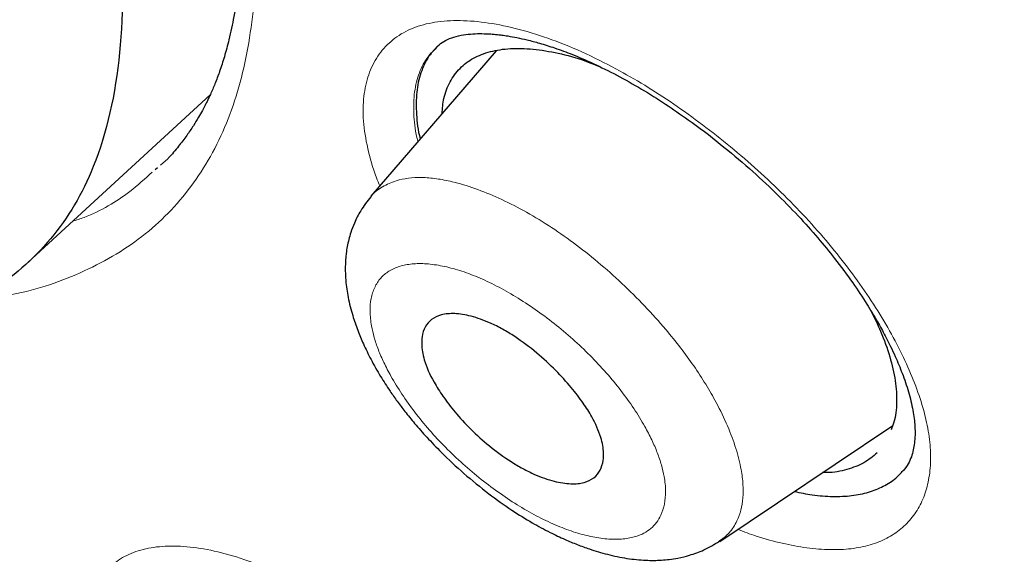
# Model space of a CAD drawing. Header units: millimetres. Extents: x 8 to 830, y 12 to 2106.
# Tile 59 of 624: x 709.8 to 717.64, y 686.24 to 690.49. Entities that reach past the tile are written whole.
import ezdxf

# ---------------------------------------------------------------- set-up
doc = ezdxf.new("R2010")
doc.units = ezdxf.units.MM

msp = doc.modelspace()

# ---------------------------------------------------------------- linework, layer by layer
at = {"color": 7, "linetype": 'Continuous', "lineweight": 30}
for p, q in [((713.5959, 690.2459), (712.5979, 689.0883)), ((713.2759, 690.0699), (713.2757, 690.0697)), ((713.2759, 690.0699), (713.2757, 690.0697)), ((709.8683, 688.5586), (711.3197, 689.896)), ((710.8808, 689.2994), (710.9008, 689.3167)), ((710.8808, 689.2994), (710.9008, 689.3167)), ((712.5983, 689.0821), (712.6008, 689.0859)), ((715.3739, 686.3373), (716.7506, 687.2621)), ((716.5413, 686.9764), (716.5419, 686.9768)), ((716.5413, 686.9764), (716.5419, 686.9768))]:
    msp.add_line(p, q, dxfattribs=at)
at = {"color": 8, "linetype": 'Continuous', "lineweight": 0}
for p, q in [((714.5551, 690.0516), (714.5471, 690.0572)), ((710.923, 689.3359), (710.9811, 689.3862)), ((710.923, 689.3359), (710.9811, 689.3862))]:
    msp.add_line(p, q, dxfattribs=at)
at = {"color": 7, "linetype": 'Continuous', "lineweight": 30}
for points, knots in [([(745.6599, 659.7933), (745.7639, 660.4796), (745.971, 661.8455), (745.98, 664.1258), (745.8389, 666.4996), (745.5597, 668.9586), (745.1404, 671.7371), (744.5555, 674.8491), (743.7973, 678.2941), (742.8545, 682.2019), (741.7327, 686.5673), (740.5114, 691.3672), (739.2245, 696.2193), (737.7859, 701.1838), (736.3915, 705.4414), (735.1132, 708.9437), (734.0374, 711.6404), (732.8126, 714.4143), (731.3975, 717.272), (729.843, 720.0437), (728.1565, 722.6963), (726.3759, 725.1861), (724.413, 727.609), (722.3375, 729.9162), (720.2078, 732.0995), (717.6947, 734.5056), (714.7967, 737.0844), (711.5248, 739.7829), (708.262, 742.3067), (705.0162, 744.6729), (701.7963, 746.8712), (698.6147, 748.9005), (695.4793, 750.7802), (692.3814, 752.5692), (689.2949, 754.3458), (686.2169, 756.0513), (683.165, 757.6255), (680.16, 759.0283), (677.2436, 760.2041), (675.2694, 760.9461), (674.312, 761.2105), (674.2598, 761.2249)], [0, 0, 0, 0, 0.023935, 0.047635, 0.071169, 0.094574, 0.117899, 0.148366, 0.178728, 0.20898, 0.250046, 0.291057, 0.332254, 0.37365, 0.415251, 0.436181, 0.457263, 0.478525, 0.500011, 0.521763, 0.540096, 0.558639, 0.577194, 0.595519, 0.613623, 0.631556, 0.658212, 0.684675, 0.711018, 0.737314, 0.763595, 0.789782, 0.815797, 0.841579, 0.86736, 0.893376, 0.919565, 0.94584, 0.972143, 0.998483, 1, 1, 1, 1]), ([(743.4505, 659.754), (743.5357, 660.3025), (743.7061, 661.3988), (743.7551, 663.2059), (743.6928, 665.0939), (743.5248, 667.0574), (743.2744, 669.0761), (742.8949, 671.5343), (742.3432, 674.4575), (741.591, 677.8597), (740.7139, 681.4723), (739.7295, 685.2806), (738.6958, 689.2597), (737.6334, 693.2598), (736.4927, 697.3125), (735.2271, 701.4414), (734.0303, 704.9604), (732.9641, 707.8318), (732.0936, 710.0191), (731.1363, 712.2439), (730.0742, 714.5079), (728.887, 716.8098), (727.6669, 718.9479), (726.4386, 720.9009), (725.2404, 722.6558), (723.9447, 724.3899), (722.4083, 726.2725), (720.6224, 728.271), (718.6032, 730.3572), (716.4017, 732.4826), (714.0289, 734.6313), (711.4941, 736.787), (708.9496, 738.8327), (706.4054, 740.7781), (703.6571, 742.7811), (700.7139, 744.8005), (697.5888, 746.8031), (694.4926, 748.6659), (691.4193, 750.443), (688.3562, 752.2036), (685.3141, 753.8825), (682.3117, 755.4237), (679.5638, 756.6922), (677.0726, 757.7153), (674.8289, 758.5333), (672.6504, 759.2116), (670.5503, 759.73), (668.6621, 760.0436), (666.9935, 760.153), (665.5467, 760.0678), (664.3606, 759.784), (663.4293, 759.3266), (662.7255, 758.7452), (662.156, 758.0114), (661.6637, 757.0508), (661.2864, 755.8354), (661.0496, 754.3558), (660.9586, 752.7571), (660.9862, 751.069), (661.1103, 749.3128), (661.3774, 746.9025), (661.8622, 743.7947), (662.6262, 739.9553), (663.5225, 736.0437), (664.5032, 732.0907), (665.5157, 728.1237), (666.4936, 724.364), (667.4813, 720.7781), (668.4936, 717.36), (669.6145, 713.8829), (670.7122, 710.7771), (671.7489, 708.0658), (672.6854, 705.7676), (673.7095, 703.4325), (674.8232, 701.0606), (675.6664, 699.4482), (676.0884, 698.6413)], [0, 0, 0, 0, 0.011709, 0.0234, 0.035079, 0.046745, 0.058401, 0.070053, 0.08835, 0.106637, 0.124908, 0.145647, 0.166375, 0.187119, 0.207887, 0.228673, 0.249479, 0.259892, 0.270315, 0.28075, 0.291198, 0.301658, 0.31213, 0.319994, 0.327864, 0.335737, 0.343609, 0.354092, 0.364563, 0.37502, 0.38755, 0.400066, 0.41258, 0.425091, 0.437599, 0.45323, 0.468841, 0.484431, 0.499999, 0.515569, 0.531166, 0.546782, 0.562408, 0.574915, 0.587424, 0.599934, 0.612454, 0.624987, 0.635443, 0.645912, 0.656393, 0.664263, 0.672136, 0.680006, 0.687871, 0.698343, 0.708803, 0.71925, 0.729685, 0.740108, 0.750521, 0.771326, 0.792113, 0.81288, 0.833624, 0.854353, 0.875091, 0.892532, 0.909986, 0.927451, 0.944927, 0.955919, 0.966921, 0.977933, 0.988958, 1, 1, 1, 1]), ([(743.4505, 659.754), (743.5357, 660.3025), (743.7061, 661.3988), (743.7551, 663.2059), (743.6928, 665.0939), (743.5248, 667.0574), (743.2744, 669.0761), (742.8949, 671.5343), (742.3432, 674.4575), (741.591, 677.8597), (740.7139, 681.4723), (739.7295, 685.2806), (738.6958, 689.2597), (737.6334, 693.2598), (736.4927, 697.3125), (735.2271, 701.4414), (734.0303, 704.9604), (732.9641, 707.8318), (732.0936, 710.0191), (731.1363, 712.2439), (730.0742, 714.5079), (728.887, 716.8098), (727.6669, 718.9479), (726.4386, 720.9009), (725.2404, 722.6558), (723.9447, 724.3899), (722.4083, 726.2725), (720.6224, 728.271), (718.6032, 730.3572), (716.4017, 732.4826), (714.0289, 734.6313), (711.4941, 736.787), (708.9496, 738.8327), (706.4054, 740.7781), (703.6571, 742.7811), (700.7139, 744.8005), (697.5888, 746.8031), (694.4926, 748.6659), (691.4193, 750.443), (688.3562, 752.2036), (685.3141, 753.8825), (682.3117, 755.4237), (679.5638, 756.6922), (677.0726, 757.7153), (674.8289, 758.5333), (672.6504, 759.2116), (670.5503, 759.73), (668.6621, 760.0436), (666.9935, 760.153), (665.5467, 760.0678), (664.3606, 759.784), (663.4293, 759.3266), (662.7255, 758.7452), (662.156, 758.0114), (661.6637, 757.0508), (661.2864, 755.8354), (661.0496, 754.3558), (660.9586, 752.7571), (660.9862, 751.069), (661.1103, 749.3128), (661.3774, 746.9025), (661.8622, 743.7947), (662.6262, 739.9553), (663.5225, 736.0437), (664.5032, 732.0907), (665.5157, 728.1237), (666.4936, 724.364), (667.4813, 720.7781), (668.4936, 717.36), (669.6145, 713.8829), (670.7122, 710.7771), (671.7489, 708.0658), (672.6854, 705.7676), (673.7095, 703.4325), (674.8232, 701.0606), (675.6664, 699.4482), (676.0884, 698.6413)], [0, 0, 0, 0, 0.011709, 0.0234, 0.035079, 0.046745, 0.058401, 0.070053, 0.08835, 0.106637, 0.124908, 0.145647, 0.166375, 0.187119, 0.207887, 0.228673, 0.249479, 0.259892, 0.270315, 0.28075, 0.291198, 0.301658, 0.31213, 0.319994, 0.327864, 0.335737, 0.343609, 0.354092, 0.364563, 0.37502, 0.38755, 0.400066, 0.41258, 0.425091, 0.437599, 0.45323, 0.468841, 0.484431, 0.499999, 0.515569, 0.531166, 0.546782, 0.562408, 0.574915, 0.587424, 0.599934, 0.612454, 0.624987, 0.635443, 0.645912, 0.656393, 0.664263, 0.672136, 0.680006, 0.687871, 0.698343, 0.708803, 0.71925, 0.729685, 0.740108, 0.750521, 0.771326, 0.792113, 0.81288, 0.833624, 0.854353, 0.875091, 0.892532, 0.909986, 0.927451, 0.944927, 0.955919, 0.966921, 0.977933, 0.988958, 1, 1, 1, 1]), ([(742.5709, 660.0244), (742.7021, 660.6562), (742.9643, 661.9194), (743.0369, 664.0652), (742.9519, 666.3262), (742.7161, 668.6941), (742.3341, 671.3844), (741.7822, 674.4092), (741.0535, 677.7734), (740.1319, 681.6145), (739.022, 685.93), (737.8077, 690.683), (736.538, 695.4762), (735.118, 700.3604), (733.7449, 704.5406), (732.4854, 707.9661), (731.4257, 710.5843), (730.2296, 713.2496), (728.8643, 715.9687), (727.38, 718.5805), (725.796, 721.0512), (724.1435, 723.3501), (722.3318, 725.5905), (720.4071, 727.7478), (718.4086, 729.8088), (716.0198, 732.1089), (713.2433, 734.5952), (710.0953, 737.2059), (706.949, 739.6557), (703.8052, 741.9571), (700.6734, 744.1059), (697.5646, 746.0957), (694.4837, 747.9446), (692.448, 749.1214), (691.4302, 749.7098)], [0, 0, 0, 0, 0.027961, 0.055896, 0.083926, 0.111994, 0.13998, 0.176562, 0.213145, 0.249758, 0.299733, 0.349715, 0.399667, 0.449587, 0.499558, 0.524633, 0.549704, 0.574672, 0.599627, 0.624766, 0.645672, 0.666497, 0.687479, 0.708392, 0.729201, 0.750078, 0.781476, 0.812638, 0.843742, 0.874921, 0.906237, 0.937548, 0.968776, 1, 1, 1, 1]), ([(694.363, 716.7368), (694.5546, 716.6263), (694.9267, 716.4116), (695.4718, 716.0956), (695.9867, 715.792), (696.4714, 715.4995), (696.9255, 715.2174), (697.341, 714.9511), (697.7235, 714.6992), (698.0829, 714.4566), (698.4365, 714.2124), (698.7879, 713.9642), (699.2391, 713.6383), (699.7889, 713.2287), (700.4362, 712.7284), (701.0791, 712.2132), (701.7204, 711.6801), (702.3605, 711.1275), (702.9436, 710.605), (703.469, 710.1158), (703.9384, 709.6622), (704.405, 709.1919), (704.8678, 708.703), (705.3237, 708.196), (705.7669, 707.6712), (706.1935, 707.1321), (706.5737, 706.6178), (706.9102, 706.1322), (707.2067, 705.6774), (707.4865, 705.2193), (707.748, 704.7624), (707.9859, 704.3182), (708.1977, 703.8966), (708.3828, 703.5054), (708.5442, 703.1448), (708.6851, 702.8138), (708.8228, 702.475), (708.9651, 702.1091), (709.1174, 701.6982), (709.2714, 701.26), (709.4262, 700.7953), (709.5951, 700.2596), (709.7704, 699.6681), (709.9471, 699.0352), (710.1157, 698.4026), (710.2795, 697.7677), (710.4438, 697.1204), (710.6125, 696.4642), (710.7874, 695.7914), (710.9403, 695.1914), (711.0672, 694.6728), (711.167, 694.2452), (711.2572, 693.8343), (711.3365, 693.4425), (711.3948, 693.1233), (711.4363, 692.8723), (711.464, 692.6905), (711.4865, 692.529), (711.503, 692.4004), (711.5148, 692.3013), (711.524, 692.2187), (711.5334, 692.128), (711.544, 692.0165), (711.5553, 691.8798), (711.5657, 691.7196), (711.5734, 691.5379), (711.5762, 691.3468), (711.5731, 691.159), (711.563, 690.9539), (711.543, 690.7398), (711.5106, 690.5243), (711.4731, 690.3464), (711.4342, 690.2019), (711.3966, 690.0852), (711.359, 689.9856), (711.3289, 689.9155), (711.3074, 689.8693), (711.2936, 689.8407), (711.277, 689.8075), (711.2549, 689.7656), (711.224, 689.7107), (711.183, 689.644), (711.1307, 689.5665), (711.0647, 689.4806), (711.014, 689.4189), (710.983, 689.3881), (710.9811, 689.3862)], [0, 0, 0, 0, 0.018671, 0.036263, 0.052784, 0.068245, 0.082656, 0.095993, 0.107583, 0.118732, 0.129781, 0.140734, 0.151592, 0.17191, 0.191955, 0.211849, 0.231807, 0.251854, 0.271919, 0.28691, 0.301991, 0.317237, 0.332685, 0.348369, 0.364176, 0.38011, 0.396176, 0.409151, 0.422261, 0.435501, 0.448749, 0.461874, 0.474235, 0.485771, 0.496498, 0.506419, 0.51555, 0.527214, 0.539836, 0.553423, 0.567983, 0.583524, 0.604333, 0.624875, 0.64514, 0.666532, 0.687803, 0.709683, 0.73222, 0.755398, 0.770459, 0.785263, 0.799588, 0.813436, 0.826813, 0.833972, 0.840854, 0.846877, 0.851973, 0.855328, 0.858123, 0.861396, 0.865807, 0.87114, 0.877541, 0.885011, 0.893308, 0.90135, 0.909001, 0.920226, 0.930472, 0.939741, 0.946874, 0.953266, 0.958899, 0.963783, 0.965527, 0.967151, 0.968921, 0.971609, 0.975262, 0.97988, 0.985465, 0.992014, 0.999528, 1, 1, 1, 1]), ([(694.363, 716.7368), (694.5546, 716.6263), (694.9267, 716.4116), (695.4718, 716.0956), (695.9867, 715.792), (696.4714, 715.4995), (696.9255, 715.2174), (697.341, 714.9511), (697.7235, 714.6992), (698.0829, 714.4566), (698.4365, 714.2124), (698.7879, 713.9642), (699.2391, 713.6383), (699.7889, 713.2287), (700.4362, 712.7284), (701.0791, 712.2132), (701.7204, 711.6801), (702.3605, 711.1275), (702.9436, 710.605), (703.469, 710.1158), (703.9384, 709.6622), (704.405, 709.1919), (704.8678, 708.703), (705.3237, 708.196), (705.7669, 707.6712), (706.1935, 707.1321), (706.5737, 706.6178), (706.9102, 706.1322), (707.2067, 705.6774), (707.4865, 705.2193), (707.748, 704.7624), (707.9859, 704.3182), (708.1977, 703.8966), (708.3828, 703.5054), (708.5442, 703.1448), (708.6851, 702.8138), (708.8228, 702.475), (708.9651, 702.1091), (709.1174, 701.6982), (709.2714, 701.26), (709.4262, 700.7953), (709.5951, 700.2596), (709.7704, 699.6681), (709.9471, 699.0352), (710.1157, 698.4026), (710.2795, 697.7677), (710.4438, 697.1204), (710.6125, 696.4642), (710.7874, 695.7914), (710.9403, 695.1914), (711.0672, 694.6728), (711.167, 694.2452), (711.2572, 693.8343), (711.3365, 693.4425), (711.3948, 693.1233), (711.4363, 692.8723), (711.464, 692.6905), (711.4865, 692.529), (711.503, 692.4004), (711.5148, 692.3013), (711.524, 692.2187), (711.5334, 692.128), (711.544, 692.0165), (711.5553, 691.8798), (711.5657, 691.7196), (711.5734, 691.5379), (711.5762, 691.3468), (711.5731, 691.159), (711.563, 690.9539), (711.543, 690.7398), (711.5106, 690.5243), (711.4731, 690.3464), (711.4342, 690.2019), (711.3966, 690.0852), (711.359, 689.9856), (711.3289, 689.9155), (711.3074, 689.8693), (711.2936, 689.8407), (711.277, 689.8075), (711.2549, 689.7656), (711.224, 689.7107), (711.183, 689.644), (711.1307, 689.5665), (711.0647, 689.4806), (711.014, 689.4189), (710.983, 689.3881), (710.9811, 689.3862)], [0, 0, 0, 0, 0.018671, 0.036263, 0.052784, 0.068245, 0.082656, 0.095993, 0.107583, 0.118732, 0.129781, 0.140734, 0.151592, 0.17191, 0.191955, 0.211849, 0.231807, 0.251854, 0.271919, 0.28691, 0.301991, 0.317237, 0.332685, 0.348369, 0.364176, 0.38011, 0.396176, 0.409151, 0.422261, 0.435501, 0.448749, 0.461874, 0.474235, 0.485771, 0.496498, 0.506419, 0.51555, 0.527214, 0.539836, 0.553423, 0.567983, 0.583524, 0.604333, 0.624875, 0.64514, 0.666532, 0.687803, 0.709683, 0.73222, 0.755398, 0.770459, 0.785263, 0.799588, 0.813436, 0.826813, 0.833972, 0.840854, 0.846877, 0.851973, 0.855328, 0.858123, 0.861396, 0.865807, 0.87114, 0.877541, 0.885011, 0.893308, 0.90135, 0.909001, 0.920226, 0.930472, 0.939741, 0.946874, 0.953266, 0.958899, 0.963783, 0.965527, 0.967151, 0.968921, 0.971609, 0.975262, 0.97988, 0.985465, 0.992014, 0.999528, 1, 1, 1, 1]), ([(693.6698, 715.8878), (693.9511, 715.726), (694.5502, 715.3813), (695.5161, 714.8183), (696.6055, 714.1475), (697.8192, 713.3387), (699.1345, 712.39), (700.5073, 711.3163), (701.6137, 710.3766), (702.4334, 709.6376), (702.9731, 709.1314), (703.5043, 708.6106), (704.0254, 708.0731), (704.6881, 707.3546), (705.515, 706.3508), (706.2719, 705.2432), (706.8612, 704.2395), (707.2941, 703.4067), (707.6915, 702.5348), (708.1025, 701.4971), (708.4871, 700.3734), (708.8271, 699.2385), (709.0876, 698.2722), (709.2912, 697.4647), (709.4523, 696.8082), (709.581, 696.2832), (709.7087, 695.7807), (709.8597, 695.1915), (710.0103, 694.5909), (710.1451, 694.026), (710.2546, 693.5406), (710.3629, 693.0184), (710.4639, 692.4635), (710.5497, 691.8806), (710.6293, 691.109), (710.6317, 690.2071), (710.4713, 689.4698), (710.2454, 689.0113), (710.0554, 688.7424), (709.8278, 688.5108), (709.5648, 688.3176), (709.0499, 688.0529), (708.1858, 687.8803), (706.9472, 687.9179), (705.691, 688.1279), (704.329, 688.5117), (702.8846, 689.0892), (701.4056, 689.8413), (700.4722, 690.3748), (700.0344, 690.6251)], [0, 0, 0, 0, 0.0198778, 0.0423399, 0.0673869, 0.0948431, 0.1246744, 0.1558472, 0.1871329, 0.1996469, 0.2121223, 0.2245832, 0.2370679, 0.2496293, 0.2735211, 0.3023776, 0.3187907, 0.336257, 0.3548137, 0.3745795, 0.4040152, 0.430122, 0.4527738, 0.4719541, 0.4876734, 0.4999351, 0.5098253, 0.5241193, 0.5428104, 0.5537989, 0.5658783, 0.5790467, 0.5933061, 0.6086679, 0.6251603, 0.6565141, 0.687831, 0.7003439, 0.7128948, 0.7254564, 0.7379991, 0.7504931, 0.7902166, 0.8274874, 0.8623801, 0.8948438, 0.9340446, 0.9690614, 1, 1, 1, 1]), ([(713.1308, 690.2852), (713.1454, 690.297), (713.1728, 690.3192), (713.2343, 690.3488), (713.311, 690.3698), (713.3865, 690.3799), (713.4604, 690.3831), (713.5221, 690.3815), (713.5702, 690.3782), (713.6055, 690.3748), (713.644, 690.3702), (713.6951, 690.3628), (713.7619, 690.3507), (713.8458, 690.3321), (713.9453, 690.3056), (714.0654, 690.2676), (714.2075, 690.2149), (714.3722, 690.1448), (714.492, 690.0837), (714.555, 690.0516)], [0, 0, 0, 0, 0.098045, 0.185148, 0.261863, 0.329558, 0.388194, 0.438355, 0.464733, 0.488289, 0.509574, 0.539711, 0.583051, 0.629311, 0.684836, 0.749657, 0.823786, 0.907227, 1, 1, 1, 1]), ([(713.1308, 690.2852), (713.1454, 690.297), (713.1728, 690.3192), (713.2343, 690.3488), (713.311, 690.3698), (713.3865, 690.3799), (713.4604, 690.3831), (713.5221, 690.3815), (713.5702, 690.3782), (713.6055, 690.3748), (713.644, 690.3702), (713.6951, 690.3628), (713.7619, 690.3507), (713.8458, 690.3321), (713.9453, 690.3056), (714.0654, 690.2676), (714.2075, 690.2149), (714.3722, 690.1448), (714.492, 690.0837), (714.555, 690.0516)], [0, 0, 0, 0, 0.098045, 0.185148, 0.261863, 0.329558, 0.388194, 0.438355, 0.464733, 0.488289, 0.509574, 0.539711, 0.583051, 0.629311, 0.684836, 0.749657, 0.823786, 0.907227, 1, 1, 1, 1]), ([(713.1396, 690.2915), (713.1116, 690.263), (713.0503, 690.2003), (712.9916, 690.0731), (712.9568, 689.9186), (712.9584, 689.7407), (712.9703, 689.6144), (712.991, 689.5444), (712.991, 689.5442)], [0, 0, 0, 0, 0.174548, 0.38224, 0.58764, 0.793976, 0.999642, 1, 1, 1, 1]), ([(713.1396, 690.2915), (713.1116, 690.263), (713.0503, 690.2003), (712.9916, 690.0731), (712.9568, 689.9186), (712.9584, 689.7407), (712.9703, 689.6144), (712.991, 689.5444), (712.991, 689.5442)], [0, 0, 0, 0, 0.174548, 0.38224, 0.58764, 0.793976, 0.999642, 1, 1, 1, 1]), ([(713.1642, 689.7451), (713.1677, 689.7863), (713.1758, 689.88), (713.2242, 690.0012), (713.3023, 690.1097), (713.4099, 690.191), (713.5451, 690.2435), (713.7046, 690.2677), (713.8863, 690.2634), (714.0858, 690.2299), (714.2619, 690.1834), (714.3733, 690.1383), (714.4097, 690.1236)], [0, 0, 0, 0, 0.084756, 0.192419, 0.300897, 0.408238, 0.515648, 0.623977, 0.73169, 0.840801, 0.948053, 1, 1, 1, 1]), ([(713.1642, 689.7451), (713.1677, 689.7863), (713.1758, 689.88), (713.2242, 690.0012), (713.3023, 690.1097), (713.4099, 690.191), (713.5451, 690.2435), (713.7046, 690.2677), (713.8863, 690.2634), (714.0858, 690.2299), (714.2619, 690.1834), (714.3733, 690.1383), (714.4097, 690.1236)], [0, 0, 0, 0, 0.084756, 0.192419, 0.300897, 0.408238, 0.515648, 0.623977, 0.73169, 0.840801, 0.948053, 1, 1, 1, 1]), ([(714.555, 690.0516), (714.6204, 690.0156), (714.7489, 689.9449), (714.9392, 689.8248), (715.1494, 689.6805), (715.3744, 689.5098), (715.6066, 689.3141), (715.8138, 689.1216), (715.9955, 688.9361), (716.1523, 688.7606), (716.2978, 688.5822), (716.4283, 688.4057), (716.5404, 688.237), (716.625, 688.0964), (716.6868, 687.9838), (716.7333, 687.8917), (716.7799, 687.7918), (716.8305, 687.6699), (716.8794, 687.5249), (716.9139, 687.3809), (716.9276, 687.2686), (716.929, 687.1848), (716.9245, 687.1222), (716.9146, 687.063), (716.8984, 687.0074), (716.8738, 686.9509), (716.8485, 686.9183), (716.8347, 686.9006)], [0, 0, 0, 0, 0.044975, 0.088351, 0.130106, 0.189614, 0.245309, 0.297133, 0.345081, 0.389197, 0.429574, 0.477717, 0.51934, 0.554407, 0.5829, 0.60487, 0.625856, 0.662477, 0.70519, 0.751606, 0.796472, 0.825169, 0.852667, 0.879558, 0.912241, 0.952416, 1, 1, 1, 1]), ([(714.555, 690.0516), (714.6204, 690.0156), (714.7489, 689.9449), (714.9392, 689.8248), (715.1494, 689.6805), (715.3744, 689.5098), (715.6066, 689.3141), (715.8138, 689.1216), (715.9955, 688.9361), (716.1523, 688.7606), (716.2978, 688.5822), (716.4283, 688.4057), (716.5404, 688.237), (716.625, 688.0964), (716.6868, 687.9838), (716.7333, 687.8917), (716.7799, 687.7918), (716.8305, 687.6699), (716.8794, 687.5249), (716.9139, 687.3809), (716.9276, 687.2686), (716.929, 687.1848), (716.9245, 687.1222), (716.9146, 687.063), (716.8984, 687.0074), (716.8738, 686.9509), (716.8485, 686.9183), (716.8347, 686.9006)], [0, 0, 0, 0, 0.044975, 0.088351, 0.130106, 0.189614, 0.245309, 0.297133, 0.345081, 0.389197, 0.429574, 0.477717, 0.51934, 0.554407, 0.5829, 0.60487, 0.625856, 0.662477, 0.70519, 0.751606, 0.796472, 0.825169, 0.852667, 0.879558, 0.912241, 0.952416, 1, 1, 1, 1]), ([(712.5975, 689.0829), (712.5692, 689.0469), (712.5188, 688.9824), (712.469, 688.8836), (712.4393, 688.8052), (712.4163, 688.7246), (712.3992, 688.6323), (712.3923, 688.522), (712.3972, 688.4051), (712.4156, 688.2784), (712.4488, 688.146), (712.4912, 688.0222), (712.5393, 687.9065), (712.5989, 687.7842), (712.6702, 687.6581), (712.7417, 687.5468), (712.8074, 687.4535), (712.8723, 687.3677), (712.9499, 687.2724), (713.0463, 687.163), (713.1756, 687.0285), (713.3397, 686.8752), (713.5282, 686.7209), (713.7115, 686.5901), (713.8752, 686.4889), (714.0167, 686.4126), (714.1357, 686.3562), (714.2399, 686.3128), (714.3525, 686.2716), (714.4854, 686.232), (714.6352, 686.2009), (714.7573, 686.1882), (714.848, 686.1864), (714.9106, 686.1886), (714.9743, 686.1944), (715.0501, 686.2062), (715.1431, 686.2291), (715.2574, 686.2706), (715.3313, 686.3153), (715.372, 686.3399)], [0, 0, 0, 0, 0.031762, 0.056784, 0.074901, 0.088172, 0.114027, 0.138848, 0.163248, 0.19422, 0.227642, 0.254733, 0.279638, 0.308798, 0.34, 0.367389, 0.386424, 0.40558, 0.428625, 0.455627, 0.486622, 0.530987, 0.577585, 0.619168, 0.655698, 0.687257, 0.713805, 0.735515, 0.757118, 0.788815, 0.823989, 0.858197, 0.873109, 0.887241, 0.901447, 0.916693, 0.93816, 0.965928, 1, 1, 1, 1]), ([(716.573, 688.1807), (716.6018, 688.1238), (716.6669, 687.9954), (716.7059, 687.8755), (716.7276, 687.8087)], [0, 0, 0, 0, 0.443275, 1, 1, 1, 1]), ([(716.573, 688.1807), (716.6018, 688.1238), (716.6669, 687.9954), (716.7059, 687.8755), (716.7276, 687.8087)], [0, 0, 0, 0, 0.443275, 1, 1, 1, 1]), ([(714.4285, 687.1665), (714.4341, 687.145), (714.4455, 687.1012), (714.4511, 687.0399), (714.4475, 686.9716), (714.4254, 686.9021), (714.3753, 686.8408), (714.2966, 686.8026), (714.1895, 686.7924), (714.0567, 686.813), (713.9243, 686.8592), (713.8078, 686.9167), (713.6867, 686.9883), (713.5442, 687.0917), (713.3927, 687.2279), (713.2682, 687.3633), (713.1718, 687.4899), (713.0823, 687.6322), (713.0289, 687.7524), (713.0064, 687.8507), (713.0006, 687.9123), (713.0049, 687.9804), (713.0273, 688.0496), (713.0778, 688.1104), (713.1565, 688.1475), (713.2631, 688.157), (713.395, 688.1359), (713.527, 688.0894), (713.6455, 688.0304), (713.7701, 687.9542), (713.9154, 687.8452), (714.0669, 687.7051), (714.1906, 687.5694), (714.2857, 687.445), (714.3736, 687.3088), (714.4076, 687.2206), (714.4285, 687.1665)], [0, 0, 0, 0, 0.017293, 0.035238, 0.053796, 0.082771, 0.11331, 0.145348, 0.17887, 0.214054, 0.250674, 0.271941, 0.292386, 0.331174, 0.367, 0.399665, 0.429577, 0.456379, 0.501051, 0.518526, 0.536633, 0.555241, 0.58448, 0.614925, 0.646936, 0.680262, 0.715038, 0.751284, 0.773243, 0.794543, 0.834118, 0.870451, 0.903328, 0.932676, 0.958689, 1, 1, 1, 1]), ([(716.7276, 687.8087), (716.7442, 687.7441), (716.7772, 687.6149), (716.7851, 687.4416), (716.7724, 687.3106), (716.7455, 687.2465), (716.737, 687.2262)], [0, 0, 0, 0, 0.2871548, 0.5739244, 0.8654968, 1, 1, 1, 1]), ([(716.7276, 687.8087), (716.7442, 687.7441), (716.7772, 687.6149), (716.7851, 687.4416), (716.7724, 687.3106), (716.7455, 687.2465), (716.737, 687.2262)], [0, 0, 0, 0, 0.2871548, 0.5739244, 0.8654968, 1, 1, 1, 1]), ([(716.6272, 687.0446), (716.5938, 687.016), (716.5263, 686.9582), (716.3883, 686.9082), (716.2755, 686.8844), (716.2033, 686.8866), (716.1921, 686.8869)], [0, 0, 0, 0, 0.3083034, 0.6236217, 0.9416488, 1, 1, 1, 1]), ([(716.6272, 687.0446), (716.5938, 687.016), (716.5263, 686.9582), (716.3883, 686.9082), (716.2755, 686.8844), (716.2033, 686.8866), (716.1921, 686.8869)], [0, 0, 0, 0, 0.3083034, 0.6236217, 0.9416488, 1, 1, 1, 1]), ([(715.9673, 686.7359), (716.0152, 686.7262), (716.1222, 686.7045), (716.2751, 686.6936), (716.426, 686.6996), (716.5609, 686.7267), (716.6781, 686.7744), (716.7704, 686.8327), (716.815, 686.8825), (716.8336, 686.9033)], [0, 0, 0, 0, 0.124144, 0.277523, 0.430722, 0.583772, 0.736837, 0.890048, 1, 1, 1, 1]), ([(715.9673, 686.7359), (716.0152, 686.7262), (716.1222, 686.7045), (716.2751, 686.6936), (716.426, 686.6996), (716.5609, 686.7267), (716.6781, 686.7744), (716.7704, 686.8327), (716.815, 686.8825), (716.8336, 686.9033)], [0, 0, 0, 0, 0.124144, 0.277523, 0.430722, 0.583772, 0.736837, 0.890048, 1, 1, 1, 1])]:
    msp.add_open_spline(points, degree=3, knots=knots, dxfattribs=at)
at = {"color": 8, "linetype": 'Continuous', "lineweight": 0}
for points, knots in [([(691.4261, 750.0186), (692.7886, 749.2303), (695.5068, 747.6579), (699.6216, 745.1164), (703.4225, 742.5362), (706.9014, 739.9906), (710.0578, 737.5336), (713.2296, 734.9031), (716.0352, 732.3907), (718.4504, 730.065), (720.4749, 727.9784), (722.4268, 725.7971), (724.2591, 723.53), (725.9406, 721.2079), (727.5576, 718.7107), (729.0709, 716.07), (730.4642, 713.3193), (731.6864, 710.6205), (732.7681, 707.9727), (734.0488, 704.5198), (735.4419, 700.3126), (736.8794, 695.3997), (738.1618, 690.5789), (739.3853, 685.7972), (740.5812, 681.1365), (741.6382, 676.6579), (742.4981, 672.4081), (743.0282, 668.889), (743.2943, 666.0605), (743.3672, 663.8698), (743.2926, 661.7792), (743.0418, 660.5399), (742.9159, 659.9178)], [0, 0, 0, 0, 0.041621, 0.083027, 0.124254, 0.155187, 0.186259, 0.217684, 0.249258, 0.270278, 0.291311, 0.312423, 0.333508, 0.354515, 0.375614, 0.400882, 0.426039, 0.451271, 0.476543, 0.501735, 0.551843, 0.601883, 0.651941, 0.702019, 0.752119, 0.798831, 0.845298, 0.891449, 0.918531, 0.94558, 0.97268, 1, 1, 1, 1]), ([(691.5937, 749.4982), (692.9381, 748.7192), (695.6249, 747.1624), (699.7085, 744.6513), (703.4977, 742.0961), (706.9741, 739.5603), (710.1199, 737.1199), (713.2615, 734.5229), (716.0314, 732.0518), (718.4187, 729.7611), (720.4209, 727.7008), (722.3453, 725.5505), (724.1527, 723.3074), (725.7994, 720.9979), (727.3752, 718.5136), (728.8433, 715.8926), (730.1888, 713.1681), (731.363, 710.5034), (732.3986, 707.8997), (733.6718, 704.3773), (735.086, 699.9868), (736.5608, 694.7916), (737.8821, 689.6968), (739.1799, 684.6387), (740.4538, 679.6145), (741.5636, 674.6911), (742.2852, 670.5966), (742.6767, 667.3031), (742.8127, 664.7674), (742.766, 662.3528), (742.4649, 660.947), (742.3136, 660.2408)], [0, 0, 0, 0, 0.041423, 0.082782, 0.124134, 0.155297, 0.186603, 0.217844, 0.249056, 0.270029, 0.291034, 0.311941, 0.332858, 0.353998, 0.375089, 0.400281, 0.425487, 0.450587, 0.47556, 0.500487, 0.55394, 0.60745, 0.660879, 0.714259, 0.767673, 0.821184, 0.87479, 0.906052, 0.937244, 0.968478, 1, 1, 1, 1]), ([(691.5937, 749.4982), (692.9381, 748.7192), (695.6249, 747.1624), (699.7085, 744.6513), (703.4977, 742.0961), (706.9741, 739.5603), (710.1199, 737.1199), (713.2615, 734.5229), (716.0314, 732.0518), (718.4187, 729.7611), (720.4209, 727.7008), (722.3453, 725.5505), (724.1527, 723.3074), (725.7994, 720.9979), (727.3752, 718.5136), (728.8433, 715.8926), (730.1888, 713.1681), (731.363, 710.5034), (732.3986, 707.8997), (733.6718, 704.3773), (735.086, 699.9868), (736.5608, 694.7916), (737.8821, 689.6968), (739.1799, 684.6387), (740.4538, 679.6145), (741.5636, 674.6911), (742.2852, 670.5966), (742.6767, 667.3031), (742.8127, 664.7674), (742.766, 662.3528), (742.4649, 660.947), (742.3136, 660.2408)], [0, 0, 0, 0, 0.041423, 0.082782, 0.124134, 0.155297, 0.186603, 0.217844, 0.249056, 0.270029, 0.291034, 0.311941, 0.332858, 0.353998, 0.375089, 0.400281, 0.425487, 0.450587, 0.47556, 0.500487, 0.55394, 0.60745, 0.660879, 0.714259, 0.767673, 0.821184, 0.87479, 0.906052, 0.937244, 0.968478, 1, 1, 1, 1]), ([(741.95, 660.218), (742.0765, 660.7754), (742.3286, 661.886), (742.4364, 663.758), (742.4098, 665.721), (742.2533, 667.7769), (741.9363, 670.3785), (741.4026, 673.56), (740.6068, 677.3443), (739.6853, 681.2067), (738.6862, 685.1197), (737.6774, 689.0518), (736.6582, 693.004), (735.5669, 697.0059), (734.3596, 701.0782), (733.2185, 704.5459), (732.2013, 707.3694), (731.3645, 709.5194), (730.4375, 711.7095), (729.4057, 713.9406), (728.2479, 716.2082), (727.0542, 718.3121), (725.8503, 720.2342), (724.6728, 721.9593), (723.4035, 723.6578), (721.9036, 725.4947), (720.1561, 727.4483), (718.17, 729.4932), (716.0004, 731.5766), (713.6639, 733.681), (711.1686, 735.7925), (708.6609, 737.8004), (706.1542, 739.7117), (703.454, 741.6696), (700.5674, 743.6402), (697.5007, 745.5944), (694.458, 747.418), (692.4456, 748.5844), (691.4383, 749.1683)], [0, 0, 0, 0, 0.025187, 0.050179, 0.075123, 0.100094, 0.125136, 0.166903, 0.208626, 0.250313, 0.291969, 0.333625, 0.37529, 0.416998, 0.458703, 0.500331, 0.521117, 0.541911, 0.562756, 0.58369, 0.604635, 0.625533, 0.64124, 0.657021, 0.672697, 0.688253, 0.709036, 0.729951, 0.750861, 0.775791, 0.800731, 0.825772, 0.850789, 0.87571, 0.906738, 0.93776, 0.968848, 1, 1, 1, 1]), ([(741.95, 660.218), (742.0765, 660.7754), (742.3286, 661.886), (742.4364, 663.758), (742.4098, 665.721), (742.2533, 667.7769), (741.9363, 670.3785), (741.4026, 673.56), (740.6068, 677.3443), (739.6853, 681.2067), (738.6862, 685.1197), (737.6774, 689.0518), (736.6582, 693.004), (735.5669, 697.0059), (734.3596, 701.0782), (733.2185, 704.5459), (732.2013, 707.3694), (731.3645, 709.5194), (730.4375, 711.7095), (729.4057, 713.9406), (728.2479, 716.2082), (727.0542, 718.3121), (725.8503, 720.2342), (724.6728, 721.9593), (723.4035, 723.6578), (721.9036, 725.4947), (720.1561, 727.4483), (718.17, 729.4932), (716.0004, 731.5766), (713.6639, 733.681), (711.1686, 735.7925), (708.6609, 737.8004), (706.1542, 739.7117), (703.454, 741.6696), (700.5674, 743.6402), (697.5007, 745.5944), (694.458, 747.418), (692.4456, 748.5844), (691.4383, 749.1683)], [0, 0, 0, 0, 0.025187, 0.050179, 0.075123, 0.100094, 0.125136, 0.166903, 0.208626, 0.250313, 0.291969, 0.333625, 0.37529, 0.416998, 0.458703, 0.500331, 0.521117, 0.541911, 0.562756, 0.58369, 0.604635, 0.625533, 0.64124, 0.657021, 0.672697, 0.688253, 0.709036, 0.729951, 0.750861, 0.775791, 0.800731, 0.825772, 0.850789, 0.87571, 0.906738, 0.93776, 0.968848, 1, 1, 1, 1]), ([(694.3047, 716.8323), (694.6656, 716.6243), (695.3879, 716.2082), (696.4874, 715.5563), (697.6002, 714.8471), (698.7212, 714.0762), (699.7826, 713.2928), (700.7823, 712.5111), (701.7201, 711.7379), (702.6532, 710.9258), (703.5751, 710.0772), (704.4747, 709.1853), (705.3397, 708.2495), (706.1483, 707.2703), (706.8855, 706.2619), (707.5376, 705.2419), (708.0986, 704.2278), (708.5751, 703.2317), (709.0053, 702.1925), (709.3968, 701.1126), (709.7508, 699.9975), (710.0596, 698.9073), (710.3398, 697.8361), (710.6069, 696.7782), (710.8819, 695.7245), (711.1467, 694.6831), (711.3818, 693.663), (711.567, 692.6742), (711.6779, 691.7782), (711.7034, 690.9836), (711.6422, 690.297), (711.4816, 689.687), (711.2045, 689.1769), (710.8208, 688.7689), (710.3302, 688.4766), (709.8599, 688.3128), (709.5382, 688.2729), (709.4345, 688.26)], [0, 0, 0, 0, 0.031955, 0.0639388, 0.0959351, 0.1277601, 0.1594607, 0.1858965, 0.2124283, 0.239108, 0.2657098, 0.2922265, 0.3188757, 0.3454902, 0.3720867, 0.398862, 0.4254792, 0.4519862, 0.4786108, 0.5105892, 0.5425686, 0.5745944, 0.6066512, 0.6386838, 0.6706882, 0.7026669, 0.7346086, 0.7665475, 0.7985899, 0.8255096, 0.8524981, 0.8794067, 0.9063461, 0.9333379, 0.9602565, 0.9871912, 1, 1, 1, 1]), ([(694.3047, 716.8323), (694.6656, 716.6243), (695.3879, 716.2082), (696.4874, 715.5563), (697.6002, 714.8471), (698.7212, 714.0762), (699.7826, 713.2928), (700.7823, 712.5111), (701.7201, 711.7379), (702.6532, 710.9258), (703.5751, 710.0772), (704.4747, 709.1853), (705.3397, 708.2495), (706.1483, 707.2703), (706.8855, 706.2619), (707.5376, 705.2419), (708.0986, 704.2278), (708.5751, 703.2317), (709.0053, 702.1925), (709.3968, 701.1126), (709.7508, 699.9975), (710.0596, 698.9073), (710.3398, 697.8361), (710.6069, 696.7782), (710.8819, 695.7245), (711.1467, 694.6831), (711.3818, 693.663), (711.567, 692.6742), (711.6779, 691.7782), (711.7034, 690.9836), (711.6422, 690.297), (711.4816, 689.687), (711.2045, 689.1769), (710.8208, 688.7689), (710.3302, 688.4766), (709.8599, 688.3128), (709.5382, 688.2729), (709.4345, 688.26)], [0, 0, 0, 0, 0.031955, 0.0639388, 0.0959351, 0.1277601, 0.1594607, 0.1858965, 0.2124283, 0.239108, 0.2657098, 0.2922265, 0.3188757, 0.3454902, 0.3720867, 0.398862, 0.4254792, 0.4519862, 0.4786108, 0.5105892, 0.5425686, 0.5745944, 0.6066512, 0.6386838, 0.6706882, 0.7026669, 0.7346086, 0.7665475, 0.7985899, 0.8255096, 0.8524981, 0.8794067, 0.9063461, 0.9333379, 0.9602565, 0.9871912, 1, 1, 1, 1]), ([(712.6684, 689.1701), (712.6595, 689.1911), (712.6154, 689.2953), (712.5688, 689.4704), (712.5328, 689.6896), (712.5366, 689.8863), (712.5749, 690.0595), (712.6475, 690.2066), (712.7528, 690.3256), (712.8896, 690.4141), (713.057, 690.4698), (713.2529, 690.491), (713.4729, 690.4797), (713.7133, 690.4366), (713.9702, 690.3619), (714.2393, 690.2589), (714.4254, 690.1652), (714.5184, 690.1184)], [0, 0, 0, 0, 0.017657, 0.087694, 0.157799, 0.22804, 0.298349, 0.368672, 0.438915, 0.509001, 0.578923, 0.648911, 0.719112, 0.789436, 0.859752, 0.929951, 1, 1, 1, 1]), ([(712.6684, 689.1701), (712.6595, 689.1911), (712.6154, 689.2953), (712.5688, 689.4704), (712.5328, 689.6896), (712.5366, 689.8863), (712.5749, 690.0595), (712.6475, 690.2066), (712.7528, 690.3256), (712.8896, 690.4141), (713.057, 690.4698), (713.2529, 690.491), (713.4729, 690.4797), (713.7133, 690.4366), (713.9702, 690.3619), (714.2393, 690.2589), (714.4254, 690.1652), (714.5184, 690.1184)], [0, 0, 0, 0, 0.017657, 0.087694, 0.157799, 0.22804, 0.298349, 0.368672, 0.438915, 0.509001, 0.578923, 0.648911, 0.719112, 0.789436, 0.859752, 0.929951, 1, 1, 1, 1]), ([(713.1354, 690.2885), (713.1027, 690.2555), (713.0363, 690.1886), (712.9736, 690.056), (712.9376, 689.9018), (712.9378, 689.7245), (712.9509, 689.5965), (712.9724, 689.5249), (712.9729, 689.5232)], [0, 0, 0, 0, 0.1945397, 0.3949646, 0.5953411, 0.7954873, 0.9952013, 1, 1, 1, 1]), ([(713.1354, 690.2885), (713.1027, 690.2555), (713.0363, 690.1886), (712.9736, 690.056), (712.9376, 689.9018), (712.9378, 689.7245), (712.9509, 689.5965), (712.9724, 689.5249), (712.9729, 689.5232)], [0, 0, 0, 0, 0.1945397, 0.3949646, 0.5953411, 0.7954873, 0.9952013, 1, 1, 1, 1]), ([(714.5184, 690.1184), (714.5949, 690.0761), (714.7481, 689.9915), (714.9792, 689.8429), (715.2084, 689.6806), (715.4337, 689.5049), (715.6524, 689.318), (715.8621, 689.1218), (716.0605, 688.918), (716.245, 688.7085), (716.4134, 688.4952), (716.5652, 688.2806), (716.699, 688.0665), (716.8136, 687.8553), (716.9076, 687.6492), (716.9798, 687.4502), (717.0289, 687.2607), (717.0534, 687.0832), (717.0526, 686.9199), (717.028, 686.7721), (716.9801, 686.6411), (716.91, 686.5279), (716.8184, 686.4338), (716.7061, 686.3597), (716.574, 686.3068), (716.4227, 686.2765), (716.2538, 686.2693), (716.07, 686.2839), (715.873, 686.3208), (715.6883, 686.3699), (715.5666, 686.4152), (715.5173, 686.4336)], [0, 0, 0, 0, 0.034867, 0.069803, 0.104786, 0.13978, 0.174739, 0.209625, 0.24442, 0.279136, 0.313853, 0.348628, 0.383453, 0.418311, 0.453178, 0.488044, 0.52292, 0.557847, 0.592803, 0.627737, 0.662664, 0.697578, 0.732463, 0.767308, 0.802114, 0.836907, 0.871716, 0.906547, 0.941406, 0.976281, 1, 1, 1, 1]), ([(714.5184, 690.1184), (714.5949, 690.0761), (714.7481, 689.9915), (714.9792, 689.8429), (715.2084, 689.6806), (715.4337, 689.5049), (715.6524, 689.318), (715.8621, 689.1218), (716.0605, 688.918), (716.245, 688.7085), (716.4134, 688.4952), (716.5652, 688.2806), (716.699, 688.0665), (716.8136, 687.8553), (716.9076, 687.6492), (716.9798, 687.4502), (717.0289, 687.2607), (717.0534, 687.0832), (717.0526, 686.9199), (717.028, 686.7721), (716.9801, 686.6411), (716.91, 686.5279), (716.8184, 686.4338), (716.7061, 686.3597), (716.574, 686.3068), (716.4227, 686.2765), (716.2538, 686.2693), (716.07, 686.2839), (715.873, 686.3208), (715.6883, 686.3699), (715.5666, 686.4152), (715.5173, 686.4336)], [0, 0, 0, 0, 0.034867, 0.069803, 0.104786, 0.13978, 0.174739, 0.209625, 0.24442, 0.279136, 0.313853, 0.348628, 0.383453, 0.418311, 0.453178, 0.488044, 0.52292, 0.557847, 0.592803, 0.627737, 0.662664, 0.697578, 0.732463, 0.767308, 0.802114, 0.836907, 0.871716, 0.906547, 0.941406, 0.976281, 1, 1, 1, 1]), ([(710.2239, 688.8863), (710.2548, 688.8969), (710.4244, 688.9549), (710.6417, 689.0822), (710.8003, 689.2269), (710.8586, 689.2802)], [0, 0, 0, 0, 0.123473, 0.677447, 1, 1, 1, 1]), ([(710.2239, 688.8863), (710.2548, 688.8969), (710.4244, 688.9549), (710.6417, 689.0822), (710.8003, 689.2269), (710.8586, 689.2802)], [0, 0, 0, 0, 0.123473, 0.677447, 1, 1, 1, 1]), ([(712.6008, 689.0859), (712.6015, 689.087), (712.6234, 689.12), (712.6886, 689.1642), (712.7873, 689.2109), (712.8943, 689.233), (713.001, 689.2387), (713.1184, 689.2291), (713.2588, 689.2021), (713.4242, 689.1525), (713.6145, 689.0753), (713.8111, 688.9765), (714.0106, 688.8577), (714.2101, 688.7195), (714.4063, 688.5643), (714.5966, 688.395), (714.7781, 688.2146), (714.9333, 688.0418), (715.063, 687.8812), (715.1696, 687.7352), (715.2645, 687.5893), (715.3565, 687.4288), (715.4396, 687.2563), (715.5065, 687.0763), (715.5452, 686.9215), (715.5614, 686.7912), (715.5608, 686.6834), (715.5447, 686.5862), (715.5101, 686.4912), (715.4543, 686.4031), (715.3944, 686.3581), (715.3651, 686.3361)], [0, 0, 0, 0, 0.001453, 0.041727, 0.081888, 0.111912, 0.141837, 0.171748, 0.201777, 0.241942, 0.282152, 0.322261, 0.362141, 0.401763, 0.441513, 0.481451, 0.521496, 0.56156, 0.591597, 0.621618, 0.651642, 0.681676, 0.72173, 0.761783, 0.801791, 0.831762, 0.861704, 0.891645, 0.921602, 0.961572, 1, 1, 1, 1]), ([(712.6028, 688.0549), (712.6092, 688.0244), (712.6221, 687.9634), (712.656, 687.8648), (712.7006, 687.7618), (712.7619, 687.644), (712.8428, 687.5117), (712.9457, 687.3674), (713.0619, 687.2246), (713.1907, 687.0861), (713.3295, 686.9541), (713.4764, 686.8302), (713.6275, 686.717), (713.7808, 686.6163), (713.9333, 686.5303), (714.0832, 686.4598), (714.2281, 686.4064), (714.3653, 686.3713), (714.4929, 686.3538), (714.6081, 686.355), (714.7003, 686.3732), (714.7727, 686.4029), (714.8279, 686.4402), (714.8728, 686.4879), (714.9108, 686.5514), (714.9374, 686.6338), (714.9465, 686.7371), (714.9362, 686.8432), (714.912, 686.9467), (714.8789, 687.0448), (714.8346, 687.1472), (714.7734, 687.2647), (714.6929, 687.3963), (714.5896, 687.5403), (714.4728, 687.6821), (714.3441, 687.8199), (714.2046, 687.9515), (714.0575, 688.0746), (713.9053, 688.1878), (713.7517, 688.2882), (713.5985, 688.3749), (713.4483, 688.4453), (713.3035, 688.4985), (713.166, 688.5341), (713.0388, 688.5518), (712.9238, 688.5511), (712.8237, 688.5316), (712.7393, 688.4939), (712.6728, 688.4376), (712.6253, 688.3638), (712.5968, 688.2746), (712.587, 688.1722), (712.5975, 688.0941), (712.6028, 688.0549)], [0, 0, 0, 0, 0.01557, 0.031102, 0.04676, 0.062706, 0.083488, 0.104436, 0.12519, 0.145882, 0.166781, 0.187583, 0.208613, 0.22932, 0.250053, 0.270872, 0.291565, 0.312493, 0.333471, 0.354184, 0.37498, 0.390536, 0.40603, 0.421621, 0.437467, 0.45833, 0.47929, 0.500088, 0.515715, 0.531236, 0.54681, 0.562597, 0.583542, 0.604261, 0.625105, 0.645756, 0.666457, 0.687576, 0.708353, 0.7293, 0.750047, 0.770737, 0.791634, 0.812423, 0.833476, 0.854183, 0.874893, 0.895711, 0.916401, 0.937338, 0.958408, 0.979176, 1, 1, 1, 1]), ([(710.5021, 685.0525), (710.4776, 685.115), (710.4222, 685.2562), (710.3744, 685.4578), (710.3523, 685.6569), (710.3645, 685.8338), (710.4097, 685.9861), (710.4891, 686.1103), (710.6009, 686.2045), (710.7423, 686.2684), (710.9109, 686.3014), (711.1042, 686.3031), (711.3198, 686.273), (711.5552, 686.2103), (711.8062, 686.1171), (712.0687, 685.9954), (712.3388, 685.8468), (712.613, 685.6751), (712.7947, 685.5421), (712.8856, 685.4755)], [0, 0, 0, 0, 0.047276, 0.106765, 0.166228, 0.225728, 0.285349, 0.345003, 0.404605, 0.464194, 0.523757, 0.583264, 0.642715, 0.702141, 0.761603, 0.82113, 0.880709, 0.940325, 1, 1, 1, 1]), ([(710.5021, 685.0525), (710.4776, 685.115), (710.4222, 685.2562), (710.3744, 685.4578), (710.3523, 685.6569), (710.3645, 685.8338), (710.4097, 685.9861), (710.4891, 686.1103), (710.6009, 686.2045), (710.7423, 686.2684), (710.9109, 686.3014), (711.1042, 686.3031), (711.3198, 686.273), (711.5552, 686.2103), (711.8062, 686.1171), (712.0687, 685.9954), (712.3388, 685.8468), (712.613, 685.6751), (712.7947, 685.5421), (712.8856, 685.4755)], [0, 0, 0, 0, 0.047276, 0.106765, 0.166228, 0.225728, 0.285349, 0.345003, 0.404605, 0.464194, 0.523757, 0.583264, 0.642715, 0.702141, 0.761603, 0.82113, 0.880709, 0.940325, 1, 1, 1, 1])]:
    msp.add_open_spline(points, degree=3, knots=knots, dxfattribs=at)

doc.saveas('drawing.dxf')
